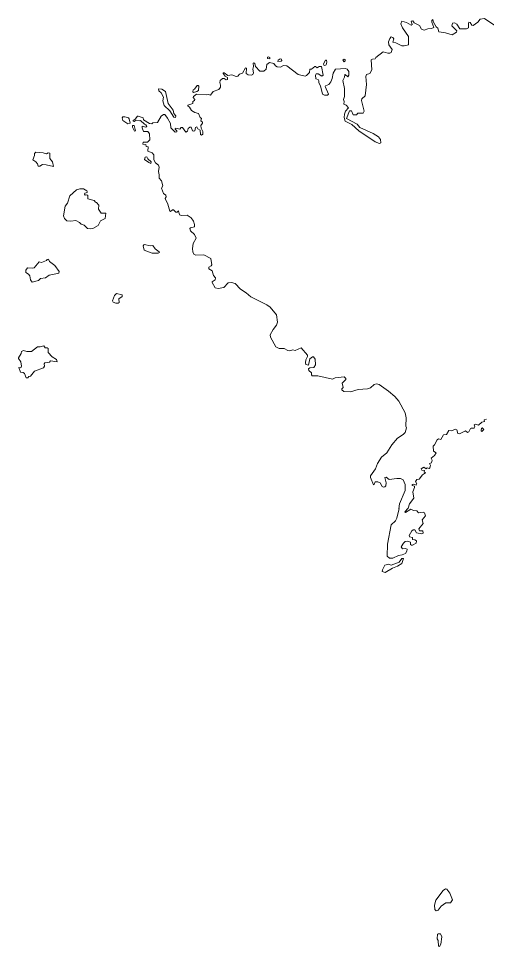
# Model space of a CAD drawing. Extents: x 369010 to 735936, y 6377141 to 6616555.
# Drawn here: x 371219 to 373524, y 6469715 to 6474289 of the extents above; entities that cross this region are included whole.
import ezdxf

# ---------------------------------------------------------------- set-up
doc = ezdxf.new("R2010")
doc.units = 0
doc.header["$LTSCALE"] = 40
doc.layers.add('3', color=7, linetype='Continuous', lineweight=13)

msp = doc.modelspace()

# ---------------------------------------------------------------- linework, layer by layer
at = {"layer": '3'}
for points in [[(373565.21, 6474254.27), (373514.73, 6474288.86), (373494.04, 6474285.55), (373482.12, 6474270.32), (373459.45, 6474254.27), (373451.84, 6474256.25), (373444.06, 6474269.66), (373438.1, 6474271.31), (373435.12, 6474264.2), (373435.12, 6474243.34), (373425.85, 6474237.71), (373393.58, 6474238.05), (373378.85, 6474260.55), (373367.26, 6474268), (373357.33, 6474266.18), (373353.36, 6474253.6), (373378.19, 6474227.95), (373376.86, 6474221.66), (373355.35, 6474208.75), (373322.41, 6474219.01), (373290.14, 6474223.32), (373284.68, 6474241.69), (373277.4, 6474247.64), (373264.16, 6474270.65), (373260.51, 6474284.88), (373254.89, 6474278.93), (373254.89, 6474270.98), (373265.15, 6474245), (373253.4, 6474239.04), (373235.52, 6474238.71), (373217.81, 6474231.59), (373204.91, 6474237.05), (373194.64, 6474255.26), (373168.33, 6474267.67), (373161.05, 6474278.26), (373153.93, 6474276.28), (373157.57, 6474259.56), (373152.94, 6474255.92), (373130.1, 6474269.99), (373107.75, 6474275.28), (373103.12, 6474262.54), (373111.4, 6474242.35), (373140.03, 6474199.98), (373139.7, 6474160.09), (373119.01, 6474153.8), (373107.09, 6474154.47), (373078.46, 6474169.86), (373062.74, 6474172.84), (373067.54, 6474188.39), (373063.23, 6474196.01), (373055.12, 6474198.99), (373047.51, 6474191.37), (373042.55, 6474173.83), (373043.21, 6474158.77), (373059.43, 6474137.09), (373055.12, 6474121.86), (373047.84, 6474117.56), (373037.91, 6474117.56), (373015.24, 6474124.84), (372979.32, 6474096.87), (372976.01, 6474089.59), (372962.28, 6474088.93), (372956.65, 6474085.62), (372960.29, 6474036.63), (372950.03, 6474017.76), (372932.65, 6474012.46), (372929.34, 6474003.36), (372932.65, 6473964.47), (372927.02, 6473907.87), (372910.14, 6473892.31), (372909.15, 6473884.36)], [(372909.15, 6473884.36), (372922.39, 6473832.06), (372917.09, 6473823.13), (372891.11, 6473823.13), (372884.82, 6473814.02), (372867.44, 6473814.69), (372859.17, 6473834.38), (372849.57, 6473833.72), (372835.5, 6473795.49), (372887.47, 6473767.52), (372899.72, 6473751.96), (372965.59, 6473723), (372992.23, 6473705.29), (373002.66, 6473692.05), (373003.32, 6473676.33), (372997.86, 6473672.68), (372976.01, 6473681.95), (372895.74, 6473735.91), (372860.82, 6473765.86), (372828.88, 6473783.41), (372823.25, 6473801.12), (372824.58, 6473817.5), (372830.54, 6473832.73), (372843.94, 6473848.45), (372833.51, 6473862.02), (372822.26, 6473867.32), (372823.58, 6473880.23), (372819.61, 6473890.32), (372825.57, 6473905.22), (372824.58, 6473944.77), (372816.63, 6473984.16), (372825.24, 6474000.05), (372825.9, 6474010.81), (372828.55, 6474012.46), (372841.96, 6474002.04), (372846.26, 6474008.99), (372846.59, 6474028.02), (372837.49, 6474039.28), (372829.87, 6474042.09), (372780.72, 6474039.61), (372769.3, 6474019.75), (372765, 6473994.09), (372758.04, 6473976.88), (372748.11, 6473963.81), (372731.07, 6473957.19), (372730.41, 6473953.21), (372746.79, 6473915.97), (372741.66, 6473910.51), (372726.76, 6473910.84), (372716.5, 6473916.64), (372706.08, 6473956.52), (372697.8, 6473972.41), (372698.13, 6473982.51), (372694.82, 6473988.13), (372683.24, 6473992.44), (372681.91, 6474009.65), (372685.89, 6474016.1), (372694.49, 6474017.1), (372713.86, 6474005.68), (372719.48, 6474010.15), (372711.54, 6474052.02), (372699.46, 6474053.34), (372690.85, 6474045.4), (372682.57, 6474052.35), (372678.27, 6474052.35), (372663.21, 6474038.61), (372654.94, 6474038.61), (372651.96, 6474023.39), (372637.56, 6474007.33), (372630.61, 6474005.68), (372596.68, 6474012.46), (372541.4, 6474055.99), (372524.85, 6474057.65), (372509.13, 6474049.37), (372493.24, 6474051.69), (372484.8, 6474055.33), (372477.18, 6474066.58), (372455.67, 6474071.55), (372442.26, 6474062.28), (372439.28, 6474039.61), (372427.37, 6474029.35), (372408, 6474029.68), (372385.99, 6474052.02), (372384.01, 6474067.91), (372378.71, 6474071.22), (372375.4, 6474068.24), (372376.39, 6474052.68), (372373.41, 6474039.61), (372376.39, 6474021.07), (372372.75, 6474012.79), (372366.46, 6474010.15), (372349.75, 6474011.47), (372341.14, 6474017.43), (372341.8, 6474044.07), (372336.84, 6474045.73), (372321.78, 6474019.08), (372307.87, 6474014.12), (372299.93, 6474005.68), (372290.83, 6474003.69), (372270.64, 6474011.14)], [(372270.64, 6474011.14), (372250.61, 6474008), (372232.4, 6474022.06), (372227.94, 6474021.07), (372227.44, 6474017.43), (372237.7, 6474004.69), (372248.62, 6473998.4), (372249.29, 6473987.8), (372241.67, 6473986.81), (372232.4, 6473993.76), (372224.29, 6473993.1), (372213.04, 6473984.16), (372210.06, 6473974.4), (372214.7, 6473961.16), (372214.36, 6473949.9), (372205.76, 6473939.15), (372177.79, 6473928.55), (372165.54, 6473910.51), (372154.12, 6473913.99), (372142.87, 6473912.17), (372095.53, 6473915.97), (372080.64, 6473904.56), (372078.65, 6473899.59), (372086.93, 6473889.33), (372086.26, 6473885.36), (372077.33, 6473880.56), (372077.33, 6473869.96), (372052.67, 6473862.68), (372052.34, 6473858.71), (372060.94, 6473852.75), (372071.04, 6473835.37), (372087.59, 6473825.11), (372104.97, 6473820.48), (372114.57, 6473801.78), (372120.85, 6473796.81), (372117.88, 6473784.73), (372124.83, 6473778.77), (372125.16, 6473772.81), (372117.88, 6473761.89), (372119.2, 6473747.82), (372127.14, 6473731.93), (372126.48, 6473718.2), (372120.52, 6473714.23), (372116.05, 6473717.37), (372114.57, 6473738.55), (372102.65, 6473745.84), (372097.52, 6473755.27), (372090.24, 6473751.96), (372087.26, 6473735.58), (372080.64, 6473733.92), (372076, 6473735.91), (372069.71, 6473753.28), (372062.27, 6473753.95), (372054.32, 6473746.5), (372052, 6473733.59), (372044.06, 6473729.29), (372026.68, 6473751.79), (372020.39, 6473751.46), (372013.77, 6473742.86), (371994.74, 6473749.15), (371990.44, 6473747.49), (371990.11, 6473743.85), (371998.71, 6473735.58), (371999.37, 6473730.61), (371991.43, 6473728.96), (371970.08, 6473750.47), (371967.76, 6473770.83), (371953.53, 6473797.14), (371939.46, 6473815.35), (371932.84, 6473816.34), (371922.25, 6473807.4), (371902.89, 6473776.46), (371881.04, 6473774.47), (371876.07, 6473769.83), (371864.99, 6473772.15), (371835.03, 6473790.19), (371833.7, 6473798.8), (371809.04, 6473807.74), (371804.41, 6473807.4), (371794.15, 6473792.51), (371784.22, 6473786.88), (371783.89, 6473783.08), (371789.52, 6473781.09), (371799.11, 6473787.54), (371813.51, 6473784.07), (371819.8, 6473786.55), (371839.33, 6473767.52), (371846.78, 6473765.2), (371851.74, 6473756.59), (371846.45, 6473752.95), (371828.74, 6473757.92), (371827.42, 6473749.48), (371835.03, 6473732.6), (371856.38, 6473732.27), (371864.99, 6473720.68), (371865.32, 6473690.39), (371853.73, 6473679.64), (371832.71, 6473679.97), (371831.39, 6473670.04), (371839.99, 6473666.39)], [(371839.99, 6473666.39), (371846.45, 6473668.71), (371848.43, 6473658.45), (371857.7, 6473655.97), (371855.39, 6473635.78), (371877.73, 6473627.5), (371885.67, 6473616.74), (371885.01, 6473592.91), (371894.28, 6473576.86), (371909.01, 6473565.93), (371912.65, 6473556.5), (371909.01, 6473534.32), (371912.32, 6473518.6), (371911.33, 6473502.71), (371922.91, 6473488.31), (371930.52, 6473464.48), (371923.57, 6473452.73), (371932.51, 6473425.75), (371945.25, 6473417.81), (371946.58, 6473410.19), (371941.28, 6473401.26), (371954.19, 6473373.29), (371964.45, 6473339.36), (371968.09, 6473338.03), (371978.19, 6473345.98), (371982.16, 6473345.98), (371994.08, 6473335.22), (372000.04, 6473334.89), (372007.82, 6473341.01), (372011.46, 6473320.99), (372022.38, 6473318.34), (372050.35, 6473320.33), (372069.71, 6473306.09), (372081.3, 6473290.7), (372086.6, 6473273.49), (372085.27, 6473261.41), (372065.58, 6473257.77), (372062.93, 6473254.12), (372065.58, 6473241.88), (372086.6, 6473224.5), (372093.88, 6473206.79), (372079.64, 6473179.32), (372075.67, 6473154.99), (372077.99, 6473138.27), (372082.62, 6473127.68), (372092.55, 6473121.72), (372131.78, 6473123.38), (372166.2, 6473106.16), (372171.83, 6473074.72), (372168.85, 6473069.75), (372156.44, 6473063.13), (372156.11, 6473054.86), (372173.15, 6473045.92), (372179.11, 6473022.58), (372188.71, 6473010.5), (372187.72, 6473001.57), (372173.82, 6472991.3), (372172.82, 6472987.33), (372187.39, 6472961.35), (372202.78, 6472958.7), (372229.76, 6472962.67), (372252.26, 6472986.01), (372267.99, 6472987.33), (372286.52, 6472982.53), (372313.17, 6472954.4), (372341.14, 6472936.03), (372363.48, 6472916.66), (372442.59, 6472878.1), (372458.98, 6472866.18), (372490.59, 6472828.28), (372494.23, 6472792.7), (372490.26, 6472776.98), (372474.21, 6472756.62), (372459.31, 6472729.15), (372460.97, 6472717.73), (372485.96, 6472670.23), (372503.17, 6472662.28), (372528.16, 6472661.62), (372545.37, 6472652.85), (372556.46, 6472651.52), (372570.36, 6472655.5), (372581.45, 6472653.18), (372611.24, 6472665.92), (372643.18, 6472628.85), (372643.18, 6472622.89), (372634.91, 6472607), (372632.59, 6472591.28), (372635.24, 6472583.01), (372647.98, 6472580.03), (372654.27, 6472610.64), (372666.52, 6472621.24), (372671.49, 6472620.91), (372680.92, 6472610.31), (372682.91, 6472582.01), (372674.47, 6472569.43), (372654.94, 6472567.78), (372648.32, 6472561.99), (372648.65, 6472554.7), (372662.88, 6472543.12), (372662.22, 6472532.36)], [(372662.22, 6472532.36), (372666.19, 6472527.4), (372693.83, 6472528.39), (372765.33, 6472510.51), (372779.73, 6472518.46), (372823.58, 6472523.42), (372831.86, 6472515.15), (372832.19, 6472509.52), (372813.65, 6472491.48), (372818.29, 6472470.63), (372812.66, 6472463.18), (372812.66, 6472458.22), (372821.27, 6472450.27), (372854.2, 6472448.95), (372891.77, 6472459.54), (372939.11, 6472462.85), (372953.67, 6472468.64), (372971.38, 6472485.19), (372982.3, 6472488.5), (372995.21, 6472484.2), (373042.55, 6472452.26), (373072.5, 6472425.61), (373093.02, 6472402.28), (373124.64, 6472345.51), (373128.44, 6472319.85), (373127.45, 6472278.97), (373131.09, 6472271.2), (373123.31, 6472249.02), (373113.71, 6472237.93), (373086.07, 6472220.72), (373058.43, 6472187.45), (373034.27, 6472147.4), (373006.63, 6472126.21), (372987.27, 6472095.93), (372977.67, 6472069.94), (372953.67, 6472035.35), (372952.35, 6472027.08), (372967.41, 6471990.17), (372970.72, 6471991.16), (372976.68, 6472004.73), (372988.92, 6472005.07), (373000.34, 6471999.44), (373010.93, 6471981.73), (373016.89, 6471979.08), (373024.51, 6471980.41), (373028.81, 6471986.03), (373029.97, 6471999.77), (373023.84, 6472025.75), (373029.47, 6472028.07), (373045.19, 6472016.98), (373082.1, 6472021.78), (373100.47, 6472021.12), (373113.38, 6472014.66), (373123.64, 6471991.83), (373124.64, 6471962.2), (373096.5, 6471896.33), (373092.36, 6471872.66), (373094.68, 6471872.99), (373082.76, 6471826.65), (373076.81, 6471813.41), (373054.79, 6471793.72), (373036.59, 6471697.56), (373035.59, 6471637.81), (373046.85, 6471628.71), (373062.9, 6471629.04), (373090.71, 6471641.45), (373108.42, 6471644.76), (373124.97, 6471652.05), (373132.75, 6471662.64), (373133.08, 6471672.73), (373125.63, 6471676.71), (373110.07, 6471674.72), (373104.44, 6471684.65), (373115.37, 6471702.36), (373124.31, 6471711.3), (373135.39, 6471712.62), (373150.62, 6471708.32), (373150.95, 6471696.24), (373154.92, 6471692.26), (373160.38, 6471692.59), (373177.27, 6471703.02), (373179.58, 6471714.28), (373171.64, 6471719.24), (373160.38, 6471720.23), (373159.39, 6471729.83), (373144.66, 6471733.97), (373144, 6471741.25), (373157.24, 6471763.93), (373163.03, 6471767.9), (373171.64, 6471767.9), (373180.25, 6471753.17), (373205.9, 6471748.53), (373211.86, 6471752.51), (373210.86, 6471762.93), (373194.98, 6471764.26), (373191.83, 6471773.19), (373213.18, 6471799.84), (373207.22, 6471817.05), (373223.61, 6471837.41), (373219.8, 6471851.64)], [(373219.8, 6471851.64), (373213.18, 6471855.62), (373189.51, 6471851.64), (373181.24, 6471862.4), (373164.36, 6471863.39), (373151.94, 6471870.35), (373125.96, 6471854.29), (373122.32, 6471856.94), (373138.04, 6471875.31), (373145.66, 6471896.33), (373166.34, 6471924.63), (373161.05, 6471956.57), (373169.98, 6471976.76), (373169.32, 6471984.05), (373159.06, 6471987.19), (373159.06, 6471991.83), (373167.34, 6471994.14), (373178.26, 6471988.85), (373181.9, 6471995.14), (373174.62, 6472006.39), (373181.9, 6472015.99), (373192.66, 6472018.64), (373208.55, 6472039.66), (373224.6, 6472049.26), (373218.15, 6472054.39), (373219.14, 6472061.67), (373206.56, 6472062), (373203.25, 6472069.94), (373216.49, 6472077.56), (373227.58, 6472069.28), (373231.88, 6472073.25), (373242.14, 6472071.27), (373245.12, 6472073.92), (373248.76, 6472086), (373243.14, 6472095.27), (373254.06, 6472098.24), (373257.2, 6472111.15), (373252.74, 6472120.92), (373268.46, 6472134.16), (373276.73, 6472147.4), (373263.82, 6472156.5), (373261.51, 6472180.83), (373268.79, 6472188.11), (373282.03, 6472211.45), (373287.66, 6472216.75), (373299.08, 6472214.1), (373312.32, 6472237.27), (373326.72, 6472237.93), (373339.29, 6472258.29), (373353.03, 6472256.3), (373369.58, 6472265.24), (373378.85, 6472261.93), (373383.65, 6472244.05), (373392.26, 6472242.23), (373421.88, 6472255.97), (373431.15, 6472248.36), (373438.1, 6472251.67), (373445.38, 6472267.22), (373449.52, 6472269.87), (373463.42, 6472269.54), (373466.4, 6472275.83), (373463.09, 6472285.26), (373470.04, 6472288.91), (373484.77, 6472284.93), (373500.99, 6472299.5), (373515.39, 6472301.81), (373513.74, 6472311.25), (373524.66, 6472314.23)]]:
    msp.add_lwpolyline(points, dxfattribs=at)
for points in [[(372451.2, 6474099.52), (372444.91, 6474098.19), (372445.57, 6474092.24), (372456.33, 6474090.25), (372456.66, 6474097.53)], [(372496.55, 6474077.01), (372513.43, 6474079.33), (372515.75, 6474081.98), (372514.42, 6474089.26), (372508.8, 6474090.58), (372497.54, 6474083.96)], [(372738.68, 6474074.36), (372737.03, 6474082.97), (372731.07, 6474083.3), (372721.8, 6474066.25), (372723.79, 6474059.63), (372727.76, 6474057.98), (372734.71, 6474060.96)], [(372823.92, 6474088.93), (372816.3, 6474083.63), (372822.59, 6474075.69), (372828.88, 6474079.66), (372828.22, 6474086.94)], [(372097.52, 6473928.88), (372105.96, 6473934.18), (372106.62, 6473955.2), (372103.97, 6473958.18), (372099.17, 6473958.51), (372086.6, 6473940.14), (372078.98, 6473938.15), (372077.33, 6473928.22), (372080.64, 6473924.58)], [(371955.52, 6473870.63), (371942.94, 6473929.88), (371925.56, 6473940.14), (371908.02, 6473942.12), (371909.67, 6473932.86), (371921.59, 6473922.6), (371932.51, 6473901.91), (371929.2, 6473883.7), (371937.14, 6473860.03), (371963.63, 6473834.05), (371984.15, 6473802.11), (371992.42, 6473800.45), (371994.74, 6473809.06), (371984.48, 6473820.15), (371980.84, 6473837.36)], [(371732.25, 6473786.55), (371757.9, 6473769.83), (371769.16, 6473773.81), (371764.86, 6473794.49), (371760.22, 6473799.13), (371743.17, 6473804.09), (371732.91, 6473803.76), (371729.93, 6473799.46)], [(371789.02, 6473762.39), (371780.58, 6473760.9), (371779.92, 6473753.95), (371790.67, 6473734.09), (371795.31, 6473735.24)], [(371386.51, 6473582.82), (371373.27, 6473598.87), (371372.61, 6473624.85), (371365.66, 6473626.84), (371357.55, 6473622.37), (371340.01, 6473627.17), (371304.42, 6473630.48), (371297.8, 6473623.2), (371298.13, 6473613.43), (371289.36, 6473592.91), (371304.42, 6473582.82), (371312.37, 6473572.55), (371315.35, 6473561.96), (371323.95, 6473561.63), (371336.37, 6473569.24), (371355.89, 6473568.25), (371391.15, 6473559.81)], [(371839.66, 6473594.57), (371860.35, 6473578.51), (371871.61, 6473574.87), (371871.94, 6473581.82), (371856.05, 6473597.55), (371850.75, 6473607.81), (371842.31, 6473606.15)], [(371504.68, 6473444.45), (371471.09, 6473414.83), (371460.16, 6473378.58), (371448.74, 6473364.52), (371441.13, 6473316.35), (371446.09, 6473303.44), (371457.35, 6473292.36), (371477.04, 6473289.38), (371500.71, 6473292.69), (371519.25, 6473283.75), (371528.35, 6473274.48), (371542.25, 6473269.68), (371558.97, 6473254.46), (371573.86, 6473251.48), (371585.78, 6473253.46), (371611.43, 6473269.35), (371622.19, 6473291.03), (371646.35, 6473303.78), (371648.34, 6473330.26), (371625.83, 6473329.26), (371612.76, 6473349.95), (371615.07, 6473368.65), (371603.49, 6473382.22), (371597.86, 6473383.88), (371592.23, 6473391.49), (371559.63, 6473399.93), (371560.29, 6473416.48), (371555.33, 6473420.12), (371546.56, 6473418.64), (371544.07, 6473423.27), (371545.4, 6473428.23), (371553.01, 6473429.23), (371557.98, 6473433.53), (371555, 6473439.82), (371538.28, 6473449.75), (371521.23, 6473449.09)], [(371868.96, 6473169.22), (371838.67, 6473175.68), (371833.04, 6473169.22), (371838.01, 6473146.71), (371877.4, 6473132.64), (371906.53, 6473131.65), (371913.31, 6473134.96), (371912.65, 6473138.93), (371891.63, 6473153.99), (371880.38, 6473170.21)], [(371369.96, 6473024.24), (371410.51, 6473031.52), (371417.13, 6473034.5), (371418.46, 6473042.11), (371397.27, 6473071.74), (371371.95, 6473090.44), (371367.31, 6473102.03), (371360.86, 6473101.36), (371356.23, 6473095.74), (371331.4, 6473086.47), (371319.98, 6473088.79), (371295.32, 6473060.15), (371286.05, 6473057.84), (371262.72, 6473059.82), (371255.1, 6473048.24), (371255.76, 6473037.48), (371268.18, 6473029.54), (371275.13, 6473020.6), (371277.78, 6473000.24), (371285.39, 6472988.66), (371317.66, 6472998.26), (371326.93, 6473006.86), (371351.59, 6473010.83)], [(371698.65, 6472885.88), (371710.24, 6472885.71), (371714.54, 6472889.85), (371713.88, 6472906.4), (371729.93, 6472918.48), (371728.94, 6472927.42), (371701.96, 6472933.38), (371692.36, 6472924.11), (371682.27, 6472897.46), (371685.74, 6472890.51)], [(371260.4, 6472648.21), (371243.19, 6472652.52), (371234.25, 6472648.21), (371232.43, 6472637.29), (371219.19, 6472616.93), (371219.19, 6472612.63), (371229.78, 6472597.24), (371233.09, 6472574.73), (371230.77, 6472567.12), (371221.17, 6472568.11), (371228.46, 6472545.44), (371241.86, 6472544.44), (371247.82, 6472538.49), (371256.43, 6472518.46), (371264.7, 6472517.47), (371269.5, 6472524.09), (371278.77, 6472526.73), (371298.47, 6472551.06), (371341.66, 6472566.79), (371347.62, 6472575.39), (371344.97, 6472587.31), (371349.27, 6472591.94), (371370.96, 6472595.25), (371376.91, 6472601.38), (371409.52, 6472597.4), (371406.54, 6472608), (371384.69, 6472620.74), (371365.33, 6472642.59), (371365.66, 6472661.62), (371360.2, 6472665.92), (371350.93, 6472665.92), (371342.99, 6472675.19), (371324.95, 6472669.9), (371311.71, 6472669.9), (371283.07, 6472647.55)], [(373503.14, 6472271.69), (373499.83, 6472269.21), (373497.52, 6472258.78), (373498.18, 6472254.65), (373501.82, 6472253.16), (373512.25, 6472262.26)], [(373085.41, 6471589.49), (373106.76, 6471602.89), (373115.7, 6471627.39), (373107.09, 6471626.72), (373094.02, 6471609.18), (373054.79, 6471593.46), (373041.22, 6471598.92), (373024.18, 6471593.79), (373011.6, 6471570.45), (373011.27, 6471563.5), (373024.84, 6471558.87), (373061.74, 6471579.89)], [(373357, 6469944.87), (373343.27, 6469977.81), (373329.03, 6469996.84), (373322.41, 6469998.5), (373311.32, 6469990.72), (373275.74, 6469943.55), (373268.46, 6469918.56), (373270.45, 6469896.88), (373277.07, 6469890.92), (373286.33, 6469893.9), (373301.73, 6469912.6), (373323.74, 6469929.81), (373347.57, 6469929.48)], [(373304.7, 6469761.49), (373297.42, 6469776.22), (373287, 6469777.55), (373283.35, 6469775.23), (373281.04, 6469752.89), (373286, 6469744.61), (373287.82, 6469715.65), (373292.46, 6469714.66), (373299.74, 6469725.58)]]:
    msp.add_lwpolyline(points, close=True, dxfattribs=at)

doc.saveas('drawing.dxf')
